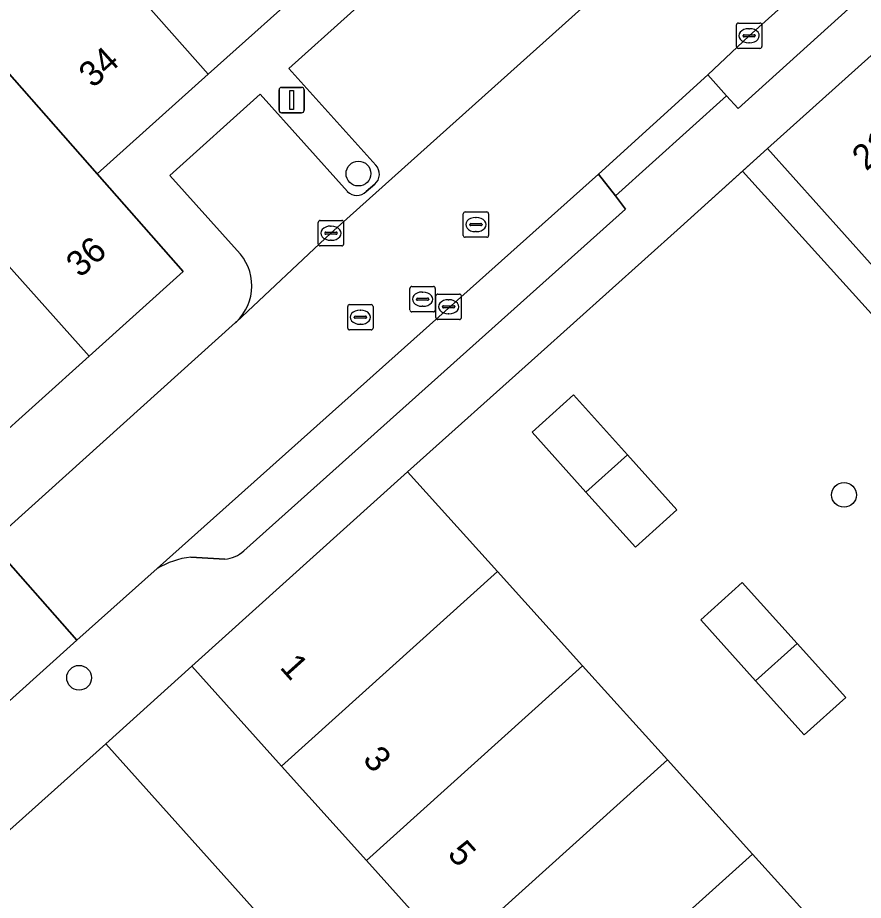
# Model space of a CAD drawing. Extents: x 162172 to 163187, y 382874 to 383685.
# Drawn here: x 162772.35 to 162805.69, y 383503.42 to 383538.22 of the extents above; entities that cross this region are included whole.
import ezdxf

# ---------------------------------------------------------------- set-up
doc = ezdxf.new("R2010")
doc.units = 0
for name, color, linetype in [('IMGEO_Boom', 7, 'Continuous'), ('IMGEO_Erf', 7, 'Continuous'), ('IMGEO_Hek', 7, 'Continuous'), ('IMGEO_Kolk', 7, 'Continuous'), ('IMGEO_Lichtmast', 7, 'Continuous'), ('IMGEO_Muur', 7, 'Continuous'), ('IMGEO_Pand', 7, 'Continuous'), ('IMGEO_Pand_nummerreeks', 7, 'Continuous'), ('IMGEO_Parkeervlak_open', 7, 'Continuous'), ('IMGEO_Rijbaan_lokaal_open', 7, 'Continuous'), ('IMGEO_Rioolput', 7, 'Continuous'), ('IMGEO_Voetpad_open', 7, 'Continuous')]:
    doc.layers.add(name, color=color, linetype=linetype)

msp = doc.modelspace()

# ---------------------------------------------------------------- linework, layer by layer
at = {"layer": 'IMGEO_Boom'}
for centre in [(162785.781, 383532.069), (162804.923, 383519.406), (162774.769, 383512.195)]:
    msp.add_circle(centre, 0.489, dxfattribs=at)
at = {"layer": 'IMGEO_Erf'}
msp.add_lwpolyline([(162825.19, 383505.317), (162800.917, 383532.162), (162798.479, 383529.957), (162792.856, 383524.915), (162787.715, 383520.314), (162791.267, 383516.381), (162794.618, 383512.67), (162797.969, 383508.959), (162801.319, 383505.248), (162804.67, 383501.537), (162808.021, 383497.826)], dxfattribs=at)
for points in [[(162796.701, 383517.346), (162794.75, 383519.516), (162792.623, 383521.883), (162794.26, 383523.353), (162796.386, 383520.988), (162798.337, 383518.817)], [(162801.435, 383512.079), (162799.275, 383514.483), (162800.911, 383515.953), (162803.07, 383513.551), (162804.989, 383511.417), (162803.352, 383509.946)], [(162779.209, 383512.659), (162775.823, 383509.594), (162799.203, 383483.506), (162801.418, 383485.491), (162802.644, 383486.589), (162799.466, 383490.125), (162796.123, 383493.844), (162792.78, 383497.562), (162789.438, 383501.28), (162786.095, 383504.999), (162782.753, 383508.717)]]:
    msp.add_lwpolyline(points, close=True, dxfattribs=at)
at = {"layer": 'IMGEO_Hek'}
msp.add_lwpolyline([(162798.479, 383529.957), (162801.903, 383533.053)], dxfattribs=at)
at = {"layer": 'IMGEO_Kolk'}
for p, q in [((162800.683, 383537.075), (162800.683, 383537.927)), ((162800.758, 383538.001), (162801.61, 383538.001)), ((162801.684, 383537.927), (162801.684, 383537.075)), ((162800.942, 383537.495), (162800.942, 383537.507)), ((162801.38, 383537.458), (162800.982, 383537.458)), ((162800.985, 383537.544), (162801.383, 383537.544)), ((162801.171, 383537.781), (162801.196, 383537.781)), ((162801.426, 383537.507), (162801.426, 383537.495)), ((162801.194, 383537.221), (162801.169, 383537.221)), ((162801.61, 383537.001), (162800.758, 383537.001)), ((162784.197, 383529.294), (162784.197, 383530.146)), ((162784.272, 383530.22), (162785.124, 383530.22)), ((162785.198, 383530.146), (162785.198, 383529.294)), ((162784.685, 383530), (162784.71, 383530)), ((162784.456, 383529.714), (162784.456, 383529.726)), ((162784.894, 383529.677), (162784.496, 383529.677)), ((162784.499, 383529.763), (162784.897, 383529.763)), ((162784.94, 383529.726), (162784.94, 383529.714)), ((162785.124, 383529.22), (162784.272, 383529.22)), ((162784.708, 383529.44), (162784.683, 383529.44)), ((162788.836, 383526.392), (162788.836, 383527.244)), ((162788.911, 383527.318), (162789.763, 383527.318)), ((162789.324, 383527.098), (162789.349, 383527.098)), ((162789.837, 383527.244), (162789.837, 383526.392)), ((162789.095, 383526.812), (162789.095, 383526.824)), ((162789.533, 383526.775), (162789.135, 383526.775)), ((162789.138, 383526.861), (162789.536, 383526.861)), ((162789.579, 383526.824), (162789.579, 383526.812)), ((162789.763, 383526.318), (162788.911, 383526.318)), ((162789.347, 383526.538), (162789.322, 383526.538))]:
    msp.add_line(p, q, dxfattribs=at)
for points in [[(162800.683, 383537.075), (162800.683, 383537.927)], [(162800.758, 383538.001), (162801.61, 383538.001)], [(162801.684, 383537.927), (162801.684, 383537.075)], [(162801.61, 383537.001), (162800.758, 383537.001)], [(162784.197, 383529.294), (162784.197, 383530.146)], [(162784.272, 383530.22), (162785.124, 383530.22)], [(162785.198, 383530.146), (162785.198, 383529.294)], [(162785.124, 383529.22), (162784.272, 383529.22)], [(162788.836, 383526.392), (162788.836, 383527.244)], [(162788.911, 383527.318), (162789.763, 383527.318)], [(162789.837, 383527.244), (162789.837, 383526.392)], [(162789.763, 383526.318), (162788.911, 383526.318)]]:
    msp.add_lwpolyline(points, dxfattribs=at)
for centre, radius, start, end in [((162800.76, 383537.925), 0.0765, 91.552, 178.448), ((162800.76, 383537.925), 0.0765, 91.552, 178.448), ((162801.608, 383537.925), 0.0765, 1.552, 88.448), ((162801.608, 383537.925), 0.0765, 1.552, 88.448), ((162800.982, 383537.504), 0.0403, 85.8775, 175.7526), ((162800.979, 383537.494), 0.0366, 178.938, 274.7102), ((162801.383, 383537.501), 0.043, 264.8664, 352.4533), ((162801.387, 383537.506), 0.0386, 1.7309, 96.639), ((162800.76, 383537.077), 0.0765, 181.552, 268.448), ((162800.76, 383537.077), 0.0765, 181.552, 268.448), ((162801.608, 383537.077), 0.0765, 271.552, 358.448), ((162801.608, 383537.077), 0.0765, 271.552, 358.448), ((162784.274, 383530.144), 0.0765, 91.552, 178.448), ((162784.274, 383530.144), 0.0765, 91.552, 178.448), ((162785.122, 383530.144), 0.0765, 1.552, 88.448), ((162785.122, 383530.144), 0.0765, 1.552, 88.448), ((162784.496, 383529.723), 0.0403, 85.8775, 175.7526), ((162784.493, 383529.713), 0.0366, 178.938, 274.7102), ((162784.897, 383529.72), 0.043, 264.8664, 352.4533), ((162784.901, 383529.725), 0.0386, 1.7309, 96.639), ((162784.274, 383529.296), 0.0765, 181.552, 268.448), ((162784.274, 383529.296), 0.0765, 181.552, 268.448), ((162785.122, 383529.296), 0.0765, 271.552, 358.448), ((162785.122, 383529.296), 0.0765, 271.552, 358.448), ((162788.913, 383527.242), 0.0765, 91.552, 178.448), ((162788.913, 383527.242), 0.0765, 91.552, 178.448), ((162789.761, 383527.242), 0.0765, 1.552, 88.448), ((162789.761, 383527.242), 0.0765, 1.552, 88.448), ((162789.135, 383526.821), 0.0403, 85.8775, 175.7526), ((162789.132, 383526.811), 0.0366, 178.938, 274.7102), ((162789.536, 383526.818), 0.043, 264.8664, 352.4533), ((162789.54, 383526.823), 0.0386, 1.7309, 96.639), ((162788.913, 383526.394), 0.0765, 181.552, 268.448), ((162788.913, 383526.394), 0.0765, 181.552, 268.448), ((162789.761, 383526.394), 0.0765, 271.552, 358.448), ((162789.761, 383526.394), 0.0765, 271.552, 358.448)]:
    msp.add_arc(centre, radius, start, end, dxfattribs=at)
for centre, major_axis, ratio, start_param, end_param in [((162801.17, 383537.501), (-0.387, 0.002), 0.722429, 4.712389, 7.853982), ((162801.195, 383537.501), (-0.39, 0.002), 0.717154, 1.570796, 4.712389), ((162784.684, 383529.72), (-0.387, 0.002), 0.722429, 4.712389, 7.853982), ((162784.709, 383529.72), (-0.39, 0.002), 0.717154, 1.570796, 4.712389), ((162789.323, 383526.818), (-0.387, 0.002), 0.722429, 4.712389, 7.853982), ((162789.348, 383526.818), (-0.39, 0.002), 0.717154, 1.570796, 4.712389)]:
    msp.add_ellipse(centre, major_axis=major_axis, ratio=ratio, start_param=start_param, end_param=end_param, dxfattribs=at)
at = {"layer": 'IMGEO_Lichtmast'}
for p, q in [((162782.652, 383534.566), (162782.652, 383535.366)), ((162782.652, 383535.366), (162782.652, 383534.566)), ((162782.752, 383535.466), (162783.542, 383535.466)), ((162783.542, 383535.466), (162782.752, 383535.466)), ((162783.642, 383535.366), (162783.642, 383534.566)), ((162783.642, 383534.566), (162783.642, 383535.366)), ((162783.542, 383534.466), (162782.752, 383534.466)), ((162782.752, 383534.466), (162783.542, 383534.466))]:
    msp.add_line(p, q, dxfattribs=at)
msp.add_lwpolyline([(162783.072, 383535.341), (162783.222, 383535.341), (162783.222, 383534.591), (162783.072, 383534.591), (162783.072, 383535.341)], dxfattribs=at)
for centre, start, end in [((162782.752, 383535.366), 90, 180), ((162782.752, 383535.366), 90, 180), ((162783.542, 383535.366), 0, 90), ((162783.542, 383535.366), 360, 90), ((162782.752, 383534.566), 180, 270), ((162782.752, 383534.566), 180, 270), ((162783.542, 383534.566), 270, 0), ((162783.542, 383534.566), 270, 0)]:
    msp.add_arc(centre, 0.1, start, end, dxfattribs=at)
at = {"layer": 'IMGEO_Muur'}
for points in [[(162798.479, 383529.957), (162792.856, 383524.915)], [(162787.715, 383520.314), (162792.856, 383524.915)]]:
    msp.add_lwpolyline(points, dxfattribs=at)
at = {"layer": 'IMGEO_Pand'}
for points in [[(162778.16, 383546.512), (162773.918, 383542.704), (162779.859, 383535.987), (162784.152, 383539.837)], [(162775.48, 383532.059), (162779.859, 383535.987), (162773.918, 383542.704), (162769.52, 383538.756), (162770.193, 383538.057)], [(162775.48, 383532.059), (162770.193, 383538.057), (162766.398, 383534.673), (162775.168, 383524.878), (162778.876, 383528.213)], [(162809.32, 383527.48), (162812.457, 383530.297), (162806.378, 383537.068), (162801.903, 383533.053), (162807.982, 383526.279)], [(162775.168, 383524.878), (162766.398, 383534.673), (162762.883, 383531.367), (162763.912, 383530.243), (162763.485, 383529.862), (162769.193, 383523.485), (162771.184, 383521.295)], [(162796.386, 383520.988), (162794.26, 383523.353), (162792.623, 383521.883), (162794.75, 383519.516)], [(162796.386, 383520.988), (162794.75, 383519.516), (162796.701, 383517.346), (162798.337, 383518.817)], [(162782.753, 383508.717), (162791.267, 383516.381), (162787.715, 383520.314), (162779.209, 383512.659)], [(162782.753, 383508.717), (162786.095, 383504.999), (162794.618, 383512.67), (162791.267, 383516.381)], [(162803.07, 383513.551), (162800.911, 383515.953), (162799.275, 383514.483), (162801.435, 383512.079)], [(162803.07, 383513.551), (162801.435, 383512.079), (162803.352, 383509.946), (162804.989, 383511.417)], [(162789.438, 383501.28), (162797.969, 383508.959), (162794.618, 383512.67), (162786.095, 383504.999)], [(162792.78, 383497.562), (162801.319, 383505.248), (162797.969, 383508.959), (162789.438, 383501.28)], [(162792.78, 383497.562), (162796.123, 383493.844), (162804.67, 383501.537), (162801.319, 383505.248)]]:
    msp.add_lwpolyline(points, close=True, dxfattribs=at)
at = {"layer": 'IMGEO_Parkeervlak_open'}
for points in [[(162780.973, 383526.23), (162784.698, 383529.72), (162821.053, 383562.317)], [(162823.948, 383557.9), (162801.184, 383537.501), (162799.554, 383535.964), (162800.294, 383535.139), (162800.757, 383534.637), (162805.097, 383538.559), (162804.426, 383539.325)], [(162793.768, 383538.905), (162790.332, 383542.763), (162783.04, 383536.211), (162786.462, 383532.399)], [(162785.343, 383531.36), (162781.911, 383535.2), (162778.348, 383531.992), (162780.999, 383529.04)], [(162781.26, 383517.197), (162796.308, 383530.672), (162795.911, 383531.186), (162795.243, 383532.05), (162777.843, 383516.5)], [(162786.424, 383531.651), (162786.088, 383531.359)], [(162779.174, 383516.948), (162780.52, 383516.875)]]:
    msp.add_lwpolyline(points, dxfattribs=at)
for centre, radius, start, end in [((162786.095, 383532.043), 0.511, 309.9975, 44.186), ((162785.716, 383531.742), 0.534, 225.6587, 314.1875), ((162779.611, 383527.648), 1.966, 313.843, 45.0968), ((162779.505, 383513.763), 3.202, 95.9338, 121.2715), ((162780.439, 383518.073), 1.2, 273.8719, 313.1592)]:
    msp.add_arc(centre, radius, start, end, dxfattribs=at)
at = {"layer": 'IMGEO_Rijbaan_lokaal_open'}
for points in [[(162777.843, 383516.5), (162795.243, 383532.05), (162799.554, 383535.964), (162801.184, 383537.501), (162823.948, 383557.9), (162824.683, 383558.558), (162821.194, 383562.443), (162821.053, 383562.317), (162784.698, 383529.72), (162780.973, 383526.23), (162780.938, 383526.198), (162771.287, 383517.512), (162774.683, 383513.676)], [(162769.831, 383516.272), (162761.751, 383508.982), (162760.373, 383507.7), (162763.769, 383503.865), (162774.683, 383513.676), (162771.287, 383517.512)]]:
    msp.add_lwpolyline(points, close=True, dxfattribs=at)
at = {"layer": 'IMGEO_Rioolput'}
for p, q in [((162789.985, 383530.56), (162790.837, 383530.56)), ((162789.91, 383529.634), (162789.91, 383530.486)), ((162790.398, 383530.34), (162790.423, 383530.34)), ((162790.911, 383530.486), (162790.911, 383529.634)), ((162790.169, 383530.054), (162790.169, 383530.066)), ((162790.607, 383530.017), (162790.209, 383530.017)), ((162790.212, 383530.103), (162790.61, 383530.103)), ((162790.653, 383530.066), (162790.653, 383530.054)), ((162790.837, 383529.56), (162789.985, 383529.56)), ((162790.421, 383529.78), (162790.396, 383529.78)), ((162787.807, 383526.692), (162787.807, 383527.544)), ((162787.882, 383527.618), (162788.734, 383527.618)), ((162788.295, 383527.398), (162788.32, 383527.398)), ((162788.808, 383527.544), (162788.808, 383526.692)), ((162788.066, 383527.112), (162788.066, 383527.124)), ((162788.504, 383527.075), (162788.106, 383527.075)), ((162788.109, 383527.161), (162788.507, 383527.161)), ((162788.55, 383527.124), (162788.55, 383527.112)), ((162785.357, 383525.982), (162785.357, 383526.834)), ((162785.432, 383526.908), (162786.284, 383526.908)), ((162785.845, 383526.688), (162785.87, 383526.688)), ((162786.358, 383526.834), (162786.358, 383525.982)), ((162788.318, 383526.838), (162788.293, 383526.838)), ((162785.616, 383526.402), (162785.616, 383526.414)), ((162786.054, 383526.365), (162785.656, 383526.365)), ((162785.659, 383526.451), (162786.057, 383526.451)), ((162786.1, 383526.414), (162786.1, 383526.402)), ((162788.734, 383526.618), (162787.882, 383526.618)), ((162785.868, 383526.128), (162785.843, 383526.128)), ((162786.284, 383525.908), (162785.432, 383525.908))]:
    msp.add_line(p, q, dxfattribs=at)
for points in [[(162789.985, 383530.56), (162790.837, 383530.56)], [(162789.91, 383529.634), (162789.91, 383530.486)], [(162790.911, 383530.486), (162790.911, 383529.634)], [(162790.837, 383529.56), (162789.985, 383529.56)], [(162787.807, 383526.692), (162787.807, 383527.544)], [(162787.882, 383527.618), (162788.734, 383527.618)], [(162788.808, 383527.544), (162788.808, 383526.692)], [(162785.357, 383525.982), (162785.357, 383526.834)], [(162785.432, 383526.908), (162786.284, 383526.908)], [(162786.358, 383526.834), (162786.358, 383525.982)], [(162788.734, 383526.618), (162787.882, 383526.618)], [(162786.284, 383525.908), (162785.432, 383525.908)]]:
    msp.add_lwpolyline(points, dxfattribs=at)
for centre, radius, start, end in [((162789.987, 383530.484), 0.0765, 91.552, 178.448), ((162789.987, 383530.484), 0.0765, 91.552, 178.448), ((162790.835, 383530.484), 0.0765, 1.552, 88.448), ((162790.835, 383530.484), 0.0765, 1.552, 88.448), ((162790.209, 383530.063), 0.0403, 85.8775, 175.7526), ((162790.206, 383530.053), 0.0366, 178.938, 274.7102), ((162790.61, 383530.06), 0.043, 264.8664, 352.4533), ((162790.614, 383530.065), 0.0386, 1.7309, 96.639), ((162789.987, 383529.636), 0.0765, 181.552, 268.448), ((162789.987, 383529.636), 0.0765, 181.552, 268.448), ((162790.835, 383529.636), 0.0765, 271.552, 358.448), ((162790.835, 383529.636), 0.0765, 271.552, 358.448), ((162787.884, 383527.542), 0.0765, 91.552, 178.448), ((162787.884, 383527.542), 0.0765, 91.552, 178.448), ((162788.732, 383527.542), 0.0765, 1.552, 88.448), ((162788.732, 383527.542), 0.0765, 1.552, 88.448), ((162788.106, 383527.121), 0.0403, 85.8775, 175.7526), ((162788.103, 383527.111), 0.0366, 178.938, 274.7102), ((162788.507, 383527.118), 0.043, 264.8664, 352.4533), ((162788.511, 383527.123), 0.0386, 1.7309, 96.639), ((162785.434, 383526.832), 0.0765, 91.552, 178.448), ((162785.434, 383526.832), 0.0765, 91.552, 178.448), ((162786.282, 383526.832), 0.0765, 1.552, 88.448), ((162786.282, 383526.832), 0.0765, 1.552, 88.448), ((162787.884, 383526.694), 0.0765, 181.552, 268.448), ((162787.884, 383526.694), 0.0765, 181.552, 268.448), ((162788.732, 383526.694), 0.0765, 271.552, 358.448), ((162788.732, 383526.694), 0.0765, 271.552, 358.448), ((162785.656, 383526.411), 0.0403, 85.8775, 175.7526), ((162785.653, 383526.401), 0.0366, 178.938, 274.7102), ((162786.057, 383526.408), 0.043, 264.8664, 352.4533), ((162786.061, 383526.413), 0.0386, 1.7309, 96.639), ((162785.434, 383525.984), 0.0765, 181.552, 268.448), ((162785.434, 383525.984), 0.0765, 181.552, 268.448), ((162786.282, 383525.984), 0.0765, 271.552, 358.448), ((162786.282, 383525.984), 0.0765, 271.552, 358.448)]:
    msp.add_arc(centre, radius, start, end, dxfattribs=at)
for centre, major_axis, ratio, start_param, end_param in [((162790.397, 383530.06), (-0.387, 0.002), 0.722429, 4.712389, 7.853982), ((162790.422, 383530.06), (-0.39, 0.002), 0.717154, 1.570796, 4.712389), ((162788.294, 383527.118), (-0.387, 0.002), 0.722429, 4.712389, 7.853982), ((162788.319, 383527.118), (-0.39, 0.002), 0.717154, 1.570796, 4.712389), ((162785.844, 383526.408), (-0.387, 0.002), 0.722429, 4.712389, 7.853982), ((162785.869, 383526.408), (-0.39, 0.002), 0.717154, 1.570796, 4.712389)]:
    msp.add_ellipse(centre, major_axis=major_axis, ratio=ratio, start_param=start_param, end_param=end_param, dxfattribs=at)
at = {"layer": 'IMGEO_Voetpad_open'}
for points in [[(162821.053, 383562.317), (162821.194, 383562.443), (162822.586, 383563.697), (162817.342, 383569.603), (162815.382, 383567.845), (162811.138, 383564.039), (162807.02, 383560.345), (162805.526, 383559.005), (162801.126, 383555.06), (162796.883, 383551.254), (162792.639, 383547.448), (162788.396, 383543.642), (162784.152, 383539.837), (162779.859, 383535.987), (162775.48, 383532.059), (162778.876, 383528.213), (162775.168, 383524.878), (162771.184, 383521.295), (162767.922, 383518.376), (162769.831, 383516.272), (162771.287, 383517.512), (162780.938, 383526.198), (162780.973, 383526.23)], [(162786.462, 383532.399), (162783.04, 383536.211), (162790.332, 383542.763), (162793.768, 383538.905)], [(162724.277, 383463.351), (162728.74, 383467.362), (162733.009, 383471.198), (162737.379, 383475.125), (162741.749, 383479.052), (162742.646, 383479.855), (162750.865, 383487.213), (162755.682, 383491.526), (162764.343, 383499.308), (162767.726, 383502.35), (162775.823, 383509.594), (162779.209, 383512.659), (162787.715, 383520.314), (162792.856, 383524.915), (162798.479, 383529.957), (162800.917, 383532.162), (162801.903, 383533.053), (162806.378, 383537.068), (162810.62, 383540.874)], [(162804.426, 383539.325), (162805.097, 383538.559), (162800.757, 383534.637), (162800.294, 383535.139), (162795.911, 383531.186), (162796.308, 383530.672), (162781.26, 383517.197)], [(162780.999, 383529.04), (162778.348, 383531.992), (162781.911, 383535.2), (162785.343, 383531.36)], [(162807.982, 383526.279), (162801.903, 383533.053), (162800.917, 383532.162), (162825.19, 383505.317)], [(162786.088, 383531.359), (162786.424, 383531.651)], [(162780.52, 383516.875), (162779.174, 383516.948)], [(162777.843, 383516.5), (162774.683, 383513.676), (162763.769, 383503.865), (162756.869, 383497.681)]]:
    msp.add_lwpolyline(points, dxfattribs=at)
for points in [[(162799.554, 383535.964), (162795.243, 383532.05), (162795.911, 383531.186), (162800.294, 383535.139)], [(162775.823, 383509.594), (162767.726, 383502.35), (162791.154, 383476.295), (162792.623, 383477.611), (162793.533, 383478.411), (162793.853, 383478.709), (162796.453, 383481.043), (162796.774, 383481.341), (162797.681, 383482.143), (162799.203, 383483.506)]]:
    msp.add_lwpolyline(points, close=True, dxfattribs=at)
for centre, radius, start, end in [((162786.095, 383532.043), 0.511, 309.9975, 44.186), ((162785.716, 383531.742), 0.534, 225.6587, 314.1875), ((162779.611, 383527.648), 1.966, 313.843, 45.0968), ((162779.505, 383513.763), 3.202, 95.9338, 121.2715), ((162780.439, 383518.073), 1.2, 273.8719, 313.1592)]:
    msp.add_arc(centre, radius, start, end, dxfattribs=at)

# ---------------------------------------------------------------- texts
at = {"layer": 'IMGEO_Pand_nummerreeks'}
for s, rotation, p in [('34', 41.912, (162775.317, 383535.411)), ('21', 41.9013, (162805.8, 383532.144)), ('36', 41.5107, (162774.81, 383527.934)), ('1', 311.8929, (162782.648, 383512.589)), ('3', 311.8929, (162785.914, 383508.948)), ('5', 311.8929, (162789.254, 383505.224))]:
    msp.add_text(s, height=1, rotation=rotation, dxfattribs=at).set_placement(p)

doc.saveas('drawing.dxf')
